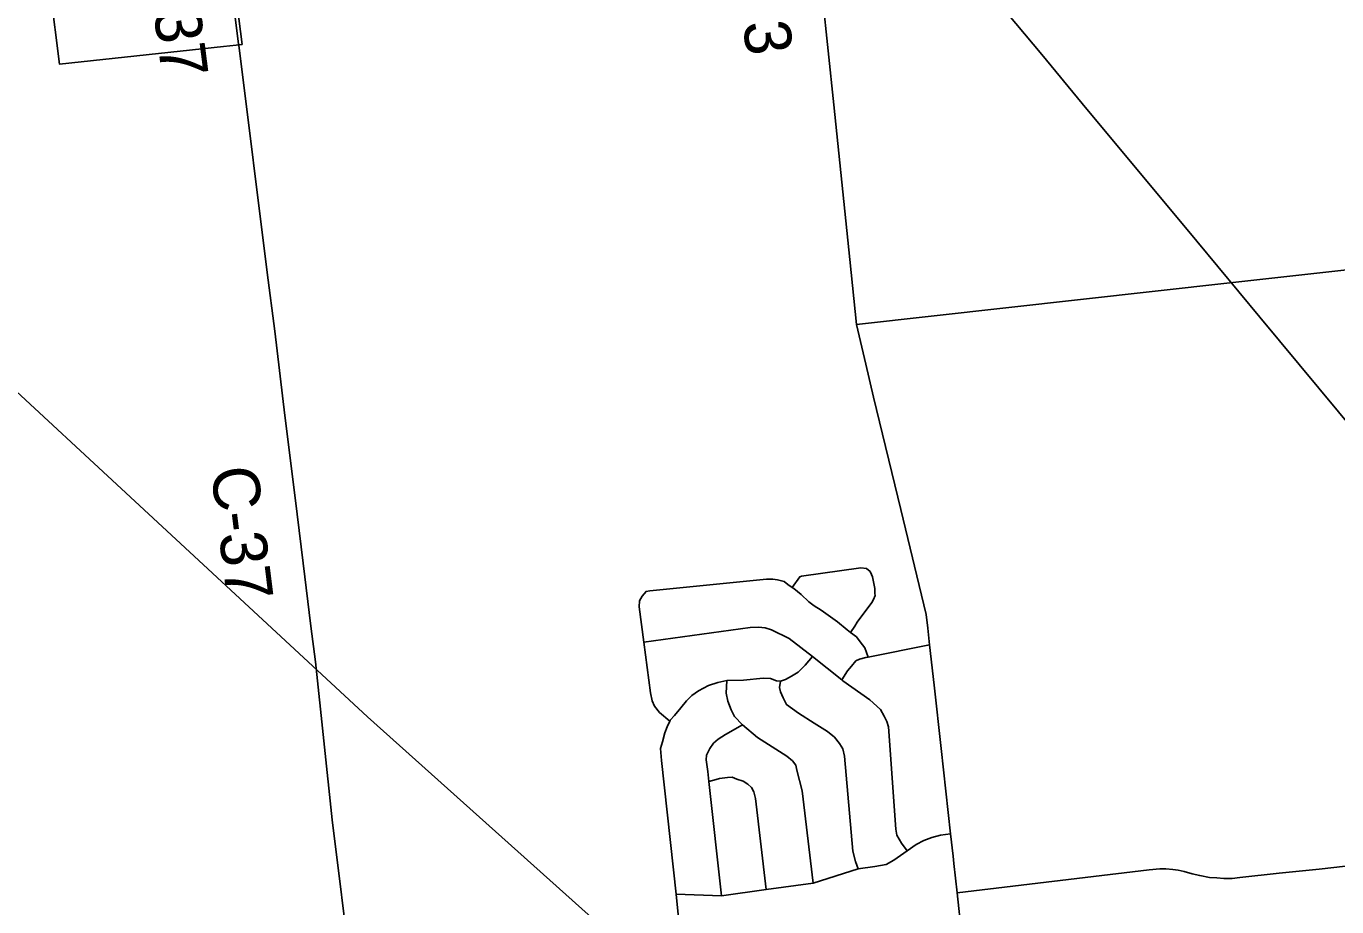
# Model space of a CAD drawing. Extents: x 114843 to 284848, y 317643 to 566895.
# Drawn here: x 156246 to 164672, y 414334 to 419999 of the extents above; entities that cross this region are included whole.
import ezdxf

# ---------------------------------------------------------------- set-up
doc = ezdxf.new("R2010")
doc.units = 0
for name, color, linetype in [('GM_X_City_Street', 7, 'Continuous'), ('GM_X_Corporation', 7, 'Continuous'), ('GM_X_County_Road', 7, 'Continuous'), ('GM_X_County_Road_Text', 7, 'Continuous'), ('GM_X_Rail_Line', 7, 'Continuous')]:
    doc.layers.add(name, color=color, linetype=linetype)

msp = doc.modelspace()

# ---------------------------------------------------------------- linework, layer by layer
at = {"layer": 'GM_X_City_Street'}
msp.add_line((161585.3, 418080.1), (163985.7, 418347.9), dxfattribs=at)
for points in [[(163985.7, 418347.9), (165102.4, 418472.5), (166337.1, 418604.7), (166496, 418622.6)], [(161170.7, 416388.3), (161219.6, 416457.4), (161231.6, 416461.6), (161612.7, 416515.5), (161648.7, 416509.8), (161672.8, 416490), (161681, 416472), (161687.1, 416456), (161701.8, 416382), (161702, 416361.9), (161702.1, 416349.9), (161704.2, 416335.9), (161694.5, 416311.8), (161682.7, 416291.6), (161587.9, 416164.3), (161574.1, 416140.1), (161546, 416099.3)], [(160205.9, 416333.1), (160231.6, 416363.4), (160255.5, 416365.6), (161006, 416441.3), (161046, 416441.6), (161076, 416437.9), (161120, 416426.3), (161142.2, 416406.5), (161170.7, 416388.3), (161182.4, 416380.8), (161228.6, 416343.2), (161277, 416295.6), (161313.2, 416269.9), (161357.4, 416242.2), (161462, 416167.1), (161524.4, 416115.6), (161546, 416099.3), (161584.8, 416070.1), (161609, 416038.2), (161637.3, 416000.4), (161658.7, 415940)], [(160384.3, 415528.2), (160318.6, 415584.3), (160286.2, 415624.1), (160269.9, 415658), (160259.5, 415710), (160216.6, 416036.2), (160186.5, 416264.7), (160188.2, 416302.8), (160205.9, 416333.1)], [(161910.2, 414694.1), (161874.7, 414742.5), (161843.6, 414795.1), (161836.6, 414832.5), (161789.8, 415492.7), (161779.5, 415526.7), (161761.2, 415560.6), (161738.9, 415602.5), (161670.4, 415665.9), (161497.4, 415788.5), (161490.4, 415794.1), (161302.5, 415944.3), (161151.3, 416059.7), (161036.9, 416116.8), (160996.9, 416128.4), (160954.9, 416132), (160901, 416131.4), (160216.6, 416036.2)], [(161490.4, 415794.1), (161526.8, 415851), (161552.5, 415881.3), (161580.2, 415915.7), (161604, 415927.9), (161643.9, 415938.3), (161658.7, 415940), (162053.2, 416020.3)], [(160446.2, 414199.8), (160424.3, 414415.1), (160329.7, 415275.8), (160325, 415351.9), (160336.7, 415396.2), (160352.2, 415452.4), (160367.8, 415492.7), (160384.3, 415528.2), (160387.4, 415535), (160415.1, 415565.3), (160454.7, 415613.8), (160492.3, 415658.3), (160525.9, 415692.7), (160567.6, 415723.1), (160633.3, 415757.8), (160693.1, 415776.5), (160750.9, 415789), (160858.8, 415792), (160984.6, 415805.2), (161030.5, 415803.7), (161070.7, 415788), (161094.7, 415786.2), (161128.5, 415796.6), (161166.4, 415817), (161210.1, 415843.4), (161253.6, 415888), (161302.5, 415944.3)], [(161304.7, 414485.5), (161234.2, 415080.2), (161201, 415212.1), (161194.7, 415246.2), (161172.5, 415274), (161136.2, 415303.7), (160947.3, 415424.2), (160852, 415504.3), (160800.3, 415559), (160777.9, 415600.9), (160757.4, 415656.8), (160747, 415708.9), (160750.9, 415789)], [(161595.1, 414579.4), (161577.9, 414625.6), (161561.1, 414692.5), (161507.8, 415303.4), (161497.4, 415349.4), (161475.1, 415385.3), (161442.8, 415425.1), (161398.5, 415462.7), (161312.1, 415516), (161211.6, 415579.2), (161135.2, 415634.5), (161112.9, 415678.4), (161096.5, 415716.3), (161090.3, 415744.4), (161094.7, 415786.2)], [(160716.3, 414405.7), (160634.8, 415140.2), (160627.7, 415204.4), (160617, 415278.5), (160620.7, 415308.6), (160642.3, 415352.9), (160666, 415387.3), (160695.7, 415411.6), (160741.4, 415442.2), (160852, 415504.3)], [(161003.6, 414444.7), (160934.9, 415031.1), (160924.5, 415073.1), (160908.3, 415101), (160886.1, 415122.8), (160856, 415142.6), (160813.9, 415154.2), (160785.8, 415167.9), (160753.9, 415165.6), (160704, 415159.1), (160682.1, 415152.9), (160634.8, 415140.2)], [(160424.3, 414415.1), (160716.3, 414405.7), (161003.6, 414444.7), (161304.7, 414485.5), (161595.1, 414579.4), (161701.2, 414592.7), (161775, 414606.9), (161823.7, 414634), (161910.2, 414694.1), (161968.6, 414734.9), (162018, 414761.2), (162069, 414779.9), (162124.5, 414795.5), (162189.3, 414804.4)], [(162232.1, 414424.7), (163466.1, 414571.3), (163534.1, 414579), (163574.1, 414578.4), (163618.6, 414575.1), (163652.2, 414569.9), (163691.3, 414562), (163742.2, 414546), (163791.3, 414535.5), (163854, 414522.3), (163901.3, 414520), (163946.7, 414515.7), (163999.3, 414517), (164048.3, 414521.9), (164301.3, 414550.1), (164558.9, 414577.3), (165386.6, 414670.9)]]:
    msp.add_lwpolyline(points, dxfattribs=at)
at = {"layer": 'GM_X_Corporation'}
msp.add_lwpolyline([(156401.7, 420215.4), (156459, 419755.2), (157514.7, 419867.3), (157594.9, 419875.7), (157634.4, 419881.9), (157590.2, 420234)], dxfattribs=at)
at = {"layer": 'GM_X_County_Road'}
for p, q in [((161437.7, 419493.3), (161344.7, 420383.1)), ((161541.6, 418498.8), (161437.7, 419493.3))]:
    msp.add_line(p, q, dxfattribs=at)
for points in [[(157616.8, 419842.3), (157612.9, 419873.6), (157611.5, 419884.7), (157504.5, 420741.4), (157499.2, 420783.2)], [(157909.8, 417493.5), (157845.5, 418037.6), (157795.4, 418413.9), (157616.8, 419842.3)], [(161645, 417823.7), (161585.3, 418080.1), (161541.6, 418498.8)], [(162205.7, 414660.4), (162189.3, 414804.4), (162128.9, 415352.3), (162083.2, 415759.2), (162053.2, 416020.3), (162043.5, 416127.5), (162031.3, 416213.7), (161868.4, 416889.4), (161693.9, 417613.4), (161645, 417823.7)], [(158076.9, 416138.5), (158027.1, 416545.1), (157989.1, 416860.5), (157919.7, 417409.8), (157909.8, 417493.5)], [(158398.4, 412697.1), (158442, 412813.2), (158458.3, 412898.1), (158445.4, 413055.7), (158334.3, 413911.3), (158213.9, 414893.5), (158105, 415909.2), (158076.9, 416138.5)], [(162260.6, 414156.4), (162260.2, 414162), (162232.1, 414424.7), (162211.2, 414612.4), (162205.7, 414660.4)]]:
    msp.add_lwpolyline(points, dxfattribs=at)
at = {"layer": 'GM_X_Rail_Line'}
for points in [[(147203, 425812.1), (147532.5, 425512.3), (151086.8, 422348.8), (154539.5, 419171.9), (158440.1, 415555.8), (161813.4, 412533.3), (168064.4, 407288.5)], [(169720.2, 411445.6), (169470.4, 411746.5), (169282.3, 411972.2), (169078.6, 412216.6), (168905.4, 412426.9), (168798.6, 412553.1), (168636.2, 412750.5), (168457.5, 412964.1), (168296.6, 413158.6), (168221, 413248.9), (167853.1, 413693.6), (167650.1, 413942.5), (166830.8, 414927.8), (166099.5, 415809.2), (165565.1, 416453.3), (165247.4, 416835.3), (165046.3, 417079.3), (164916.8, 417233.1), (164809.1, 417364.8), (164177.5, 418127.7), (163773.5, 418615.1), (163034.3, 419502), (162775.1, 419815.8), (162553.2, 420083.3)]]:
    msp.add_lwpolyline(points, dxfattribs=at)

# ---------------------------------------------------------------- texts
at = {"layer": 'GM_X_County_Road_Text'}
for s, rotation, p in [('C-37', 277.28235, (157011.2, 420515.2)), ('C-3', 276.23616, (160808.4, 420442.6)), ('C-37', 277.04731, (157432.4, 417151.5))]:
    msp.add_text(s, height=300.01, rotation=rotation, dxfattribs=at).set_placement(p)

doc.saveas('drawing.dxf')
